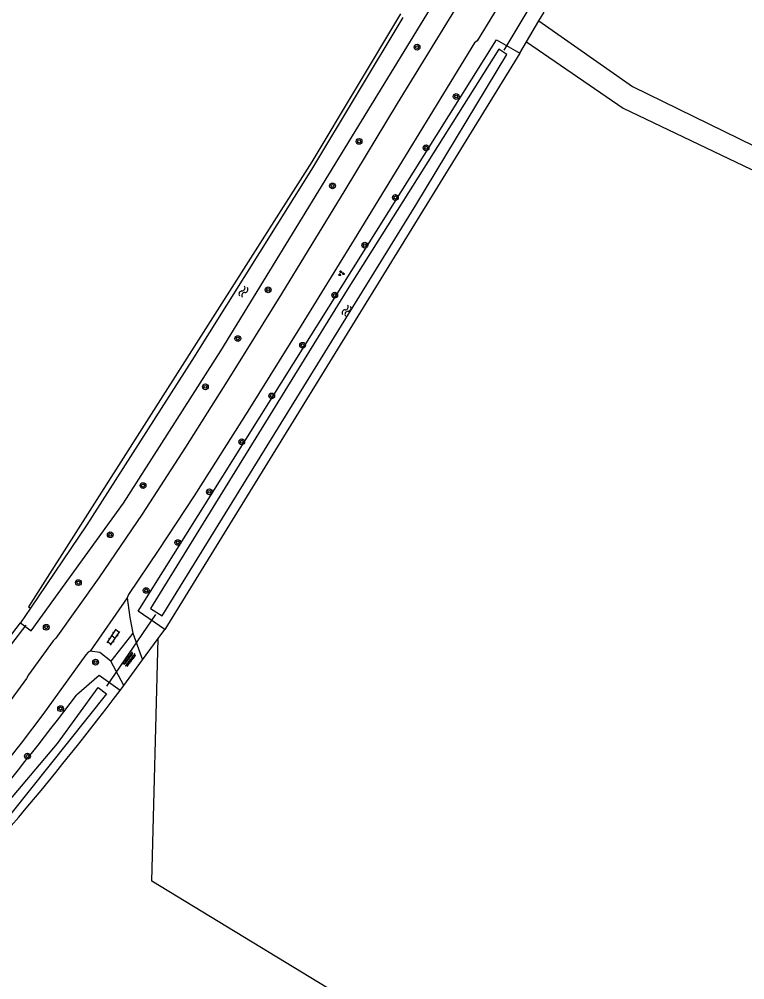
# Model space of a CAD drawing. Extents: x 124000 to 129000, y 395500 to 397503.
# Drawn here: x 125816.2 to 125916.7, y 396586 to 396718.9 of the extents above; entities that cross this region are included whole.
import ezdxf

# ---------------------------------------------------------------- set-up
doc = ezdxf.new("R2010")
doc.units = 0
for name, color, linetype in [('gg-knt-onverhard', 7, 'Continuous'), ('gg-knt-verharding', 7, 'Continuous'), ('gg-kntw-bovenkant insteek waterloop', 7, 'Continuous'), ('gg-kntw-waterlijn', 7, 'Continuous'), ('gg-kwrk-duiker nz buis', 7, 'Continuous'), ('gt-grn-groengrens', 7, 'Continuous'), ('gt-grn-vlakafsluiter', 7, 'Continuous'), ('gt-grn-weggrens', 7, 'Continuous'), ('gt-symb-boom', 7, 'Continuous'), ('gt-symb-groenvak', 7, 'Continuous'), ('gt-symb-klinker verharding', 7, 'Continuous'), ('gt-symb-overige verharding', 7, 'Continuous'), ('gt-symb-watersymbool', 7, 'Continuous')]:
    doc.layers.add(name, color=color, linetype=linetype)

# ---------------------------------------------------------------- blocks, each defined once
blk = doc.blocks.new('gt0-BOOM')
at = {"layer": 'gt-symb-boom'}
for radius in [0.4, 0.2]:
    blk.add_circle((0, 0), radius, dxfattribs=at)
blk = doc.blocks.new('gt0-KL1')
at = {"layer": 'gt-symb-klinker verharding'}
for p, q in [((-1.15, 0.3), (1.15, 0.3)), ((-1, -0.3), (-1, 0.3)), ((-0.5, 0.3), (-0.5, 0.45)), ((0, -0.3), (0, 0.3)), ((0.5, 0.3), (0.5, 0.45)), ((1, -0.3), (1, 0.3)), ((-1.15, -0.3), (1.15, -0.3)), ((-0.5, -0.45), (-0.5, -0.3)), ((0.5, -0.45), (0.5, -0.3))]:
    blk.add_line(p, q, dxfattribs=at)
blk = doc.blocks.new('gt0-OVH')
at = {"layer": 'gt-symb-overige verharding'}
for points in [[(-0.97, 0.3), (-0.97, 0.31), (-0.96, 0.32), (-0.97, 0.33), (-0.97, 0.34), (-0.98, 0.35), (-0.99, 0.35), (-1, 0.36), (-1.01, 0.35), (-1.02, 0.35), (-1.03, 0.34), (-1.03, 0.33), (-1.04, 0.32), (-1.03, 0.31), (-1.03, 0.3), (-1.02, 0.29), (-1.01, 0.29), (-1, 0.28), (-0.99, 0.29), (-0.98, 0.29)], [(-0.87, 0.11), (-0.87, 0.12), (-0.86, 0.13), (-0.87, 0.14), (-0.87, 0.15), (-0.88, 0.16), (-0.89, 0.16), (-0.9, 0.16), (-0.91, 0.16), (-0.92, 0.16), (-0.93, 0.15), (-0.93, 0.14), (-0.94, 0.13), (-0.93, 0.12), (-0.93, 0.11), (-0.92, 0.1), (-0.91, 0.09), (-0.9, 0.09), (-0.89, 0.09), (-0.88, 0.1)], [(-0.77, 0.3), (-0.77, 0.31), (-0.76, 0.32), (-0.77, 0.33), (-0.77, 0.34), (-0.78, 0.35), (-0.79, 0.35), (-0.8, 0.36), (-0.81, 0.35), (-0.82, 0.35), (-0.83, 0.34), (-0.83, 0.33), (-0.84, 0.32), (-0.83, 0.31), (-0.83, 0.3), (-0.82, 0.29), (-0.81, 0.29), (-0.8, 0.28), (-0.79, 0.29), (-0.78, 0.29)], [(-0.67, 0.11), (-0.67, 0.12), (-0.66, 0.13), (-0.67, 0.14), (-0.67, 0.15), (-0.68, 0.16), (-0.69, 0.16), (-0.7, 0.16), (-0.71, 0.16), (-0.72, 0.16), (-0.73, 0.15), (-0.73, 0.14), (-0.74, 0.13), (-0.73, 0.12), (-0.73, 0.11), (-0.72, 0.1), (-0.71, 0.09), (-0.7, 0.09), (-0.69, 0.09), (-0.68, 0.1)], [(-0.57, 0.3), (-0.57, 0.31), (-0.56, 0.32), (-0.57, 0.33), (-0.57, 0.34), (-0.58, 0.35), (-0.59, 0.35), (-0.6, 0.36), (-0.61, 0.35), (-0.62, 0.35), (-0.63, 0.34), (-0.63, 0.33), (-0.64, 0.32), (-0.63, 0.31), (-0.63, 0.3), (-0.62, 0.29), (-0.61, 0.29), (-0.6, 0.28), (-0.59, 0.29), (-0.58, 0.29)], [(-0.47, 0.11), (-0.47, 0.12), (-0.46, 0.13), (-0.47, 0.14), (-0.47, 0.15), (-0.48, 0.16), (-0.49, 0.16), (-0.5, 0.16), (-0.51, 0.16), (-0.52, 0.16), (-0.53, 0.15), (-0.53, 0.14), (-0.54, 0.13), (-0.53, 0.12), (-0.53, 0.11), (-0.52, 0.1), (-0.51, 0.09), (-0.5, 0.09), (-0.49, 0.09), (-0.48, 0.1)], [(-0.37, 0.3), (-0.37, 0.31), (-0.36, 0.32), (-0.37, 0.33), (-0.37, 0.34), (-0.38, 0.35), (-0.39, 0.35), (-0.4, 0.36), (-0.41, 0.35), (-0.42, 0.35), (-0.43, 0.34), (-0.43, 0.33), (-0.44, 0.32), (-0.43, 0.31), (-0.43, 0.3), (-0.42, 0.29), (-0.41, 0.29), (-0.4, 0.28), (-0.39, 0.29), (-0.38, 0.29)], [(-0.27, 0.11), (-0.27, 0.12), (-0.26, 0.13), (-0.27, 0.14), (-0.27, 0.15), (-0.28, 0.16), (-0.29, 0.16), (-0.3, 0.16), (-0.31, 0.16), (-0.32, 0.16), (-0.33, 0.15), (-0.33, 0.14), (-0.34, 0.13), (-0.33, 0.12), (-0.33, 0.11), (-0.32, 0.1), (-0.31, 0.09), (-0.3, 0.09), (-0.29, 0.09), (-0.28, 0.1)], [(-0.17, 0.3), (-0.17, 0.31), (-0.16, 0.32), (-0.17, 0.33), (-0.17, 0.34), (-0.18, 0.35), (-0.19, 0.35), (-0.2, 0.36), (-0.21, 0.35), (-0.22, 0.35), (-0.23, 0.34), (-0.23, 0.33), (-0.24, 0.32), (-0.23, 0.31), (-0.23, 0.3), (-0.22, 0.29), (-0.21, 0.29), (-0.2, 0.28), (-0.19, 0.29), (-0.18, 0.29)], [(-0.07, 0.11), (-0.07, 0.12), (-0.06, 0.13), (-0.07, 0.14), (-0.07, 0.15), (-0.08, 0.16), (-0.09, 0.16), (-0.1, 0.16), (-0.11, 0.16), (-0.12, 0.16), (-0.13, 0.15), (-0.13, 0.14), (-0.14, 0.13), (-0.13, 0.12), (-0.13, 0.11), (-0.12, 0.1), (-0.11, 0.09), (-0.1, 0.09), (-0.09, 0.09), (-0.08, 0.1)], [(0.03, 0.3), (0.03, 0.31), (0.04, 0.32), (0.03, 0.33), (0.03, 0.34), (0.02, 0.35), (0.01, 0.35), (0, 0.36), (-0.01, 0.35), (-0.02, 0.35), (-0.03, 0.34), (-0.03, 0.33), (-0.04, 0.32), (-0.03, 0.31), (-0.03, 0.3), (-0.02, 0.29), (-0.01, 0.29), (0, 0.28), (0.01, 0.29), (0.02, 0.29)], [(0.13, 0.11), (0.13, 0.12), (0.14, 0.13), (0.13, 0.14), (0.13, 0.15), (0.12, 0.16), (0.11, 0.16), (0.1, 0.16), (0.09, 0.16), (0.08, 0.16), (0.07, 0.15), (0.07, 0.14), (0.06, 0.13), (0.07, 0.12), (0.07, 0.11), (0.08, 0.1), (0.09, 0.09), (0.1, 0.09), (0.11, 0.09), (0.12, 0.1)], [(0.23, 0.3), (0.23, 0.31), (0.24, 0.32), (0.23, 0.33), (0.23, 0.34), (0.22, 0.35), (0.21, 0.35), (0.2, 0.36), (0.19, 0.35), (0.18, 0.35), (0.17, 0.34), (0.17, 0.33), (0.16, 0.32), (0.17, 0.31), (0.17, 0.3), (0.18, 0.29), (0.19, 0.29), (0.2, 0.28), (0.21, 0.29), (0.22, 0.29)], [(0.33, 0.11), (0.33, 0.12), (0.34, 0.13), (0.33, 0.14), (0.33, 0.15), (0.32, 0.16), (0.31, 0.16), (0.3, 0.16), (0.29, 0.16), (0.28, 0.16), (0.27, 0.15), (0.27, 0.14), (0.26, 0.13), (0.27, 0.12), (0.27, 0.11), (0.28, 0.1), (0.29, 0.09), (0.3, 0.09), (0.31, 0.09), (0.32, 0.1)], [(0.43, 0.3), (0.43, 0.31), (0.44, 0.32), (0.43, 0.33), (0.43, 0.34), (0.42, 0.35), (0.41, 0.35), (0.4, 0.36), (0.39, 0.35), (0.38, 0.35), (0.37, 0.34), (0.37, 0.33), (0.36, 0.32), (0.37, 0.31), (0.37, 0.3), (0.38, 0.29), (0.39, 0.29), (0.4, 0.28), (0.41, 0.29), (0.42, 0.29)], [(0.53, 0.11), (0.53, 0.12), (0.54, 0.13), (0.53, 0.14), (0.53, 0.15), (0.52, 0.16), (0.51, 0.16), (0.5, 0.16), (0.49, 0.16), (0.48, 0.16), (0.47, 0.15), (0.47, 0.14), (0.46, 0.13), (0.47, 0.12), (0.47, 0.11), (0.48, 0.1), (0.49, 0.09), (0.5, 0.09), (0.51, 0.09), (0.52, 0.1)], [(0.63, 0.3), (0.63, 0.31), (0.64, 0.32), (0.63, 0.33), (0.63, 0.34), (0.62, 0.35), (0.61, 0.35), (0.6, 0.36), (0.59, 0.35), (0.58, 0.35), (0.57, 0.34), (0.57, 0.33), (0.56, 0.32), (0.57, 0.31), (0.57, 0.3), (0.58, 0.29), (0.59, 0.29), (0.6, 0.28), (0.61, 0.29), (0.62, 0.29)], [(0.73, 0.11), (0.73, 0.12), (0.74, 0.13), (0.73, 0.14), (0.73, 0.15), (0.72, 0.16), (0.71, 0.16), (0.7, 0.16), (0.69, 0.16), (0.68, 0.16), (0.67, 0.15), (0.67, 0.14), (0.66, 0.13), (0.67, 0.12), (0.67, 0.11), (0.68, 0.1), (0.69, 0.09), (0.7, 0.09), (0.71, 0.09), (0.72, 0.1)], [(0.83, 0.3), (0.83, 0.31), (0.84, 0.32), (0.83, 0.33), (0.83, 0.34), (0.82, 0.35), (0.81, 0.35), (0.8, 0.36), (0.79, 0.35), (0.78, 0.35), (0.77, 0.34), (0.77, 0.33), (0.76, 0.32), (0.77, 0.31), (0.77, 0.3), (0.78, 0.29), (0.79, 0.29), (0.8, 0.28), (0.81, 0.29), (0.82, 0.29)], [(0.93, 0.11), (0.93, 0.12), (0.94, 0.13), (0.93, 0.14), (0.93, 0.15), (0.92, 0.16), (0.91, 0.16), (0.9, 0.16), (0.89, 0.16), (0.88, 0.16), (0.87, 0.15), (0.87, 0.14), (0.86, 0.13), (0.87, 0.12), (0.87, 0.11), (0.88, 0.1), (0.89, 0.09), (0.9, 0.09), (0.91, 0.09), (0.92, 0.1)], [(1.03, 0.3), (1.03, 0.31), (1.04, 0.32), (1.03, 0.33), (1.03, 0.34), (1.02, 0.35), (1.01, 0.35), (1, 0.36), (0.99, 0.35), (0.98, 0.35), (0.97, 0.34), (0.97, 0.33), (0.96, 0.32), (0.97, 0.31), (0.97, 0.3), (0.98, 0.29), (0.99, 0.29), (1, 0.28), (1.01, 0.29), (1.02, 0.29)], [(-0.97, -0.14), (-0.97, -0.13), (-0.96, -0.12), (-0.97, -0.11), (-0.97, -0.1), (-0.98, -0.09), (-0.99, -0.09), (-1, -0.08), (-1.01, -0.09), (-1.02, -0.09), (-1.03, -0.1), (-1.03, -0.11), (-1.04, -0.12), (-1.03, -0.13), (-1.03, -0.14), (-1.02, -0.15), (-1.01, -0.15), (-1, -0.16), (-0.99, -0.15), (-0.98, -0.15)], [(-0.87, -0.33), (-0.87, -0.32), (-0.86, -0.31), (-0.87, -0.3), (-0.87, -0.29), (-0.88, -0.28), (-0.89, -0.28), (-0.9, -0.28), (-0.91, -0.28), (-0.92, -0.28), (-0.93, -0.29), (-0.93, -0.3), (-0.94, -0.31), (-0.93, -0.32), (-0.93, -0.33), (-0.92, -0.34), (-0.91, -0.35), (-0.9, -0.35), (-0.89, -0.35), (-0.88, -0.34)], [(-0.77, -0.14), (-0.77, -0.13), (-0.76, -0.12), (-0.77, -0.11), (-0.77, -0.1), (-0.78, -0.09), (-0.79, -0.09), (-0.8, -0.08), (-0.81, -0.09), (-0.82, -0.09), (-0.83, -0.1), (-0.83, -0.11), (-0.84, -0.12), (-0.83, -0.13), (-0.83, -0.14), (-0.82, -0.15), (-0.81, -0.15), (-0.8, -0.16), (-0.79, -0.15), (-0.78, -0.15)], [(-0.67, -0.33), (-0.67, -0.32), (-0.66, -0.31), (-0.67, -0.3), (-0.67, -0.29), (-0.68, -0.28), (-0.69, -0.28), (-0.7, -0.28), (-0.71, -0.28), (-0.72, -0.28), (-0.73, -0.29), (-0.73, -0.3), (-0.74, -0.31), (-0.73, -0.32), (-0.73, -0.33), (-0.72, -0.34), (-0.71, -0.35), (-0.7, -0.35), (-0.69, -0.35), (-0.68, -0.34)], [(-0.57, -0.14), (-0.57, -0.13), (-0.56, -0.12), (-0.57, -0.11), (-0.57, -0.1), (-0.58, -0.09), (-0.59, -0.09), (-0.6, -0.08), (-0.61, -0.09), (-0.62, -0.09), (-0.63, -0.1), (-0.63, -0.11), (-0.64, -0.12), (-0.63, -0.13), (-0.63, -0.14), (-0.62, -0.15), (-0.61, -0.15), (-0.6, -0.16), (-0.59, -0.15), (-0.58, -0.15)], [(-0.47, -0.33), (-0.47, -0.32), (-0.46, -0.31), (-0.47, -0.3), (-0.47, -0.29), (-0.48, -0.28), (-0.49, -0.28), (-0.5, -0.28), (-0.51, -0.28), (-0.52, -0.28), (-0.53, -0.29), (-0.53, -0.3), (-0.54, -0.31), (-0.53, -0.32), (-0.53, -0.33), (-0.52, -0.34), (-0.51, -0.35), (-0.5, -0.35), (-0.49, -0.35), (-0.48, -0.34)], [(-0.37, -0.14), (-0.37, -0.13), (-0.36, -0.12), (-0.37, -0.11), (-0.37, -0.1), (-0.38, -0.09), (-0.39, -0.09), (-0.4, -0.08), (-0.41, -0.09), (-0.42, -0.09), (-0.43, -0.1), (-0.43, -0.11), (-0.44, -0.12), (-0.43, -0.13), (-0.43, -0.14), (-0.42, -0.15), (-0.41, -0.15), (-0.4, -0.16), (-0.39, -0.15), (-0.38, -0.15)], [(-0.27, -0.33), (-0.27, -0.32), (-0.26, -0.31), (-0.27, -0.3), (-0.27, -0.29), (-0.28, -0.28), (-0.29, -0.28), (-0.3, -0.28), (-0.31, -0.28), (-0.32, -0.28), (-0.33, -0.29), (-0.33, -0.3), (-0.34, -0.31), (-0.33, -0.32), (-0.33, -0.33), (-0.32, -0.34), (-0.31, -0.35), (-0.3, -0.35), (-0.29, -0.35), (-0.28, -0.34)], [(-0.17, -0.14), (-0.17, -0.13), (-0.16, -0.12), (-0.17, -0.11), (-0.17, -0.1), (-0.18, -0.09), (-0.19, -0.09), (-0.2, -0.08), (-0.21, -0.09), (-0.22, -0.09), (-0.23, -0.1), (-0.23, -0.11), (-0.24, -0.12), (-0.23, -0.13), (-0.23, -0.14), (-0.22, -0.15), (-0.21, -0.15), (-0.2, -0.16), (-0.19, -0.15), (-0.18, -0.15)], [(-0.07, -0.33), (-0.07, -0.32), (-0.06, -0.31), (-0.07, -0.3), (-0.07, -0.29), (-0.08, -0.28), (-0.09, -0.28), (-0.1, -0.28), (-0.11, -0.28), (-0.12, -0.28), (-0.13, -0.29), (-0.13, -0.3), (-0.14, -0.31), (-0.13, -0.32), (-0.13, -0.33), (-0.12, -0.34), (-0.11, -0.35), (-0.1, -0.35), (-0.09, -0.35), (-0.08, -0.34)], [(0.03, -0.14), (0.03, -0.13), (0.04, -0.12), (0.03, -0.11), (0.03, -0.1), (0.02, -0.09), (0.01, -0.09), (0, -0.08), (-0.01, -0.09), (-0.02, -0.09), (-0.03, -0.1), (-0.03, -0.11), (-0.04, -0.12), (-0.03, -0.13), (-0.03, -0.14), (-0.02, -0.15), (-0.01, -0.15), (0, -0.16), (0.01, -0.15), (0.02, -0.15)], [(0.13, -0.33), (0.13, -0.32), (0.14, -0.31), (0.13, -0.3), (0.13, -0.29), (0.12, -0.28), (0.11, -0.28), (0.1, -0.28), (0.09, -0.28), (0.08, -0.28), (0.07, -0.29), (0.07, -0.3), (0.06, -0.31), (0.07, -0.32), (0.07, -0.33), (0.08, -0.34), (0.09, -0.35), (0.1, -0.35), (0.11, -0.35), (0.12, -0.34)], [(0.23, -0.14), (0.23, -0.13), (0.24, -0.12), (0.23, -0.11), (0.23, -0.1), (0.22, -0.09), (0.21, -0.09), (0.2, -0.08), (0.19, -0.09), (0.18, -0.09), (0.17, -0.1), (0.17, -0.11), (0.16, -0.12), (0.17, -0.13), (0.17, -0.14), (0.18, -0.15), (0.19, -0.15), (0.2, -0.16), (0.21, -0.15), (0.22, -0.15)], [(0.33, -0.33), (0.33, -0.32), (0.34, -0.31), (0.33, -0.3), (0.33, -0.29), (0.32, -0.28), (0.31, -0.28), (0.3, -0.28), (0.29, -0.28), (0.28, -0.28), (0.27, -0.29), (0.27, -0.3), (0.26, -0.31), (0.27, -0.32), (0.27, -0.33), (0.28, -0.34), (0.29, -0.35), (0.3, -0.35), (0.31, -0.35), (0.32, -0.34)], [(0.43, -0.14), (0.43, -0.13), (0.44, -0.12), (0.43, -0.11), (0.43, -0.1), (0.42, -0.09), (0.41, -0.09), (0.4, -0.08), (0.39, -0.09), (0.38, -0.09), (0.37, -0.1), (0.37, -0.11), (0.36, -0.12), (0.37, -0.13), (0.37, -0.14), (0.38, -0.15), (0.39, -0.15), (0.4, -0.16), (0.41, -0.15), (0.42, -0.15)], [(0.53, -0.33), (0.53, -0.32), (0.54, -0.31), (0.53, -0.3), (0.53, -0.29), (0.52, -0.28), (0.51, -0.28), (0.5, -0.28), (0.49, -0.28), (0.48, -0.28), (0.47, -0.29), (0.47, -0.3), (0.46, -0.31), (0.47, -0.32), (0.47, -0.33), (0.48, -0.34), (0.49, -0.35), (0.5, -0.35), (0.51, -0.35), (0.52, -0.34)], [(0.63, -0.14), (0.63, -0.13), (0.64, -0.12), (0.63, -0.11), (0.63, -0.1), (0.62, -0.09), (0.61, -0.09), (0.6, -0.08), (0.59, -0.09), (0.58, -0.09), (0.57, -0.1), (0.57, -0.11), (0.56, -0.12), (0.57, -0.13), (0.57, -0.14), (0.58, -0.15), (0.59, -0.15), (0.6, -0.16), (0.61, -0.15), (0.62, -0.15)], [(0.73, -0.33), (0.73, -0.32), (0.74, -0.31), (0.73, -0.3), (0.73, -0.29), (0.72, -0.28), (0.71, -0.28), (0.7, -0.28), (0.69, -0.28), (0.68, -0.28), (0.67, -0.29), (0.67, -0.3), (0.66, -0.31), (0.67, -0.32), (0.67, -0.33), (0.68, -0.34), (0.69, -0.35), (0.7, -0.35), (0.71, -0.35), (0.72, -0.34)], [(0.83, -0.14), (0.83, -0.13), (0.84, -0.12), (0.83, -0.11), (0.83, -0.1), (0.82, -0.09), (0.81, -0.09), (0.8, -0.08), (0.79, -0.09), (0.78, -0.09), (0.77, -0.1), (0.77, -0.11), (0.76, -0.12), (0.77, -0.13), (0.77, -0.14), (0.78, -0.15), (0.79, -0.15), (0.8, -0.16), (0.81, -0.15), (0.82, -0.15)], [(0.93, -0.33), (0.93, -0.32), (0.94, -0.31), (0.93, -0.3), (0.93, -0.29), (0.92, -0.28), (0.91, -0.28), (0.9, -0.28), (0.89, -0.28), (0.88, -0.28), (0.87, -0.29), (0.87, -0.3), (0.86, -0.31), (0.87, -0.32), (0.87, -0.33), (0.88, -0.34), (0.89, -0.35), (0.9, -0.35), (0.91, -0.35), (0.92, -0.34)], [(1.03, -0.14), (1.03, -0.13), (1.04, -0.12), (1.03, -0.11), (1.03, -0.1), (1.02, -0.09), (1.01, -0.09), (1, -0.08), (0.99, -0.09), (0.98, -0.09), (0.97, -0.1), (0.97, -0.11), (0.96, -0.12), (0.97, -0.13), (0.97, -0.14), (0.98, -0.15), (0.99, -0.15), (1, -0.16), (1.01, -0.15), (1.02, -0.15)]]:
    blk.add_lwpolyline(points, close=True, dxfattribs=at)
blk = doc.blocks.new('gt0-WA')
at = {"layer": 'gt-symb-watersymbool'}
for centre, start, end in [((-0.32, 0.02), 28.0725, 151.9275), ((0.43, 0.42), 208.0725, 331.9275), ((-0.32, -0.43), 28.0725, 151.9275), ((0.43, -0.03), 208.0725, 331.9275)]:
    blk.add_arc(centre, 0.425, start, end, dxfattribs=at)
blk = doc.blocks.new('gt0-GRVAK')
at = {"layer": 'gt-symb-groenvak'}
for p, q in [((-0.11, 0.19), (-0.23, 0.24)), ((-0.18, 0.15), (0.09, 0.15)), ((-0.09, 0.21), (-0.16, 0.32)), ((-0.05, 0.21), (-0.05, 0.39)), ((0, 0.21), (0.06, 0.32)), ((0.01, 0.19), (0.13, 0.24)), ((0.26, -0.05), (0.2, 0.06)), ((0.3, -0.05), (0.3, 0.13)), ((0.35, -0.05), (0.41, 0.06)), ((-0.25, -0.23), (-0.36, -0.18)), ((-0.32, -0.26), (-0.05, -0.26)), ((-0.23, -0.21), (-0.29, -0.09)), ((-0.18, -0.2), (-0.18, -0.02)), ((-0.14, -0.21), (-0.07, -0.09)), ((-0.12, -0.23), (0, -0.18)), ((0.24, -0.07), (0.12, -0.02)), ((0.17, -0.11), (0.44, -0.11)), ((0.37, -0.07), (0.49, -0.02))]:
    blk.add_line(p, q, dxfattribs=at)

msp = doc.modelspace()

# ---------------------------------------------------------------- linework, layer by layer
at = {"layer": 'gg-knt-onverhard'}
for p, q in [((125831.94, 396633.98), (125833.31, 396630.27)), ((125830.71, 396626.73), (125828.93, 396630.08))]:
    msp.add_line(p, q, dxfattribs=at)
for points in [[(125888.17, 396718.71), (125901.11, 396709.61), (125918, 396701.38), (125934.15, 396696.04), (125971.74, 396681.57), (125998.39, 396673.58), (126026.46, 396675.5)], [(125886.46, 396715.8), (125899.83, 396706.61), (125917.51, 396698.19), (125935.01, 396692.51), (125969.18, 396678.76), (125972.96, 396677.36), (125972.23, 396671.6), (125934.03, 396601.66), (125910.85, 396553.26)]]:
    msp.add_lwpolyline(points, dxfattribs=at)
at = {"layer": 'gg-knt-verharding'}
msp.add_line((125831.94, 396633.98), (125828.93, 396630.08), dxfattribs=at)
for points in [[(125914.86, 396773.96), (125914.64, 396773.71), (125906.7, 396760.52), (125884.44, 396724.13), (125884.13, 396723.38), (125879.62, 396715.96), (125879.27, 396715.67), (125862.58, 396688.43), (125855.26, 396676.57), (125847.89, 396664.71), (125840.43, 396652.97), (125835.47, 396645.41), (125831.37, 396639.31), (125831.17, 396638.85)], [(125877.75, 396722.26), (125868.57, 396707.26), (125861.33, 396695.29), (125852.53, 396680.93), (125845.04, 396668.83), (125839.26, 396659.72), (125833.24, 396650.45), (125827.27, 396641.61), (125821.31, 396633.27), (125820.92, 396632.9), (125817.51, 396628.21), (125817.23, 396627.66), (125815.11, 396624.79)], [(125831.17, 396638.85), (125826.07, 396631.48), (125826.03, 396631.45)], [(125831.17, 396638.85), (125831.53, 396636.12), (125831.94, 396633.98)], [(125826.03, 396631.45), (125825.78, 396631.31), (125825.47, 396630.95), (125819.49, 396622.71), (125816.48, 396618.73), (125811.61, 396612.62)], [(125828.93, 396630.08), (125827.4, 396631.3), (125826.03, 396631.45)]]:
    msp.add_lwpolyline(points, dxfattribs=at)
at = {"layer": 'gg-kntw-bovenkant insteek waterloop'}
for p, q in [((125885.55, 396714.26), (125836.37, 396634.46)), ((125817.77, 396637.4), (125816.4, 396635.37))]:
    msp.add_line(p, q, dxfattribs=at)
for points in [[(125816.4, 396635.37), (125817.9, 396634.28), (125830.69, 396651.97), (125844.16, 396673.05), (125876.3, 396725.61), (125874, 396726.97)], [(125869.33, 396719.19), (125856.69, 396698.15), (125840.15, 396671.7), (125825.6, 396648.96), (125817.77, 396637.4)], [(125836.37, 396634.46), (125832.7, 396637.02), (125882.31, 396716.08), (125885.55, 396714.26)], [(125830.2, 396626.03), (125827.3, 396628.11), (125824.16, 396625.36)]]:
    msp.add_lwpolyline(points, dxfattribs=at)
for centre, radius, start, end in [((125486.83, 396886.49), 430.98, 315.9904, 322.8186), ((125471.08, 396892.44), 442.72, 316.8714, 322.896)]:
    msp.add_arc(centre, radius, start, end, dxfattribs=at)
at = {"layer": 'gg-kntw-waterlijn'}
for points in [[(125882.65, 396714.79), (125861.65, 396681.47), (125834.4, 396637.36), (125836.03, 396636.36), (125871.16, 396693.22), (125883.75, 396714.05), (125882.65, 396714.79)], [(125796.1, 396589.78), (125806.76, 396601.22), (125821.52, 396618.7), (125827.18, 396626.42), (125828.33, 396625.58), (125812.5, 396605.76), (125803.38, 396595.46), (125797.07, 396588.62), (125796.1, 396589.78)]]:
    msp.add_lwpolyline(points, dxfattribs=at)
at = {"layer": 'gg-kwrk-duiker nz buis'}
for p, q in [((125883.38, 396714.66), (125887.54, 396721.56)), ((125828.34, 396626.63), (125835.14, 396636.55)), ((125813.2, 396629.9), (125817.21, 396635.05))]:
    msp.add_line(p, q, dxfattribs=at)
at = {"layer": 'gt-grn-groengrens'}
for p, q in [((125888.17, 396718.71), (125888.89, 396719.93)), ((125885.55, 396714.26), (125886.46, 396715.8)), ((125812.67, 396630.61), (125816.4, 396635.37)), ((125835.45, 396633.2), (125836.37, 396634.46)), ((125833.31, 396630.27), (125835.45, 396633.2)), ((125830.2, 396626.03), (125830.71, 396626.73))]:
    msp.add_line(p, q, dxfattribs=at)
msp.add_lwpolyline([(125869.01, 396719.7), (125856.74, 396699.22), (125817.5, 396637.61), (125817.77, 396637.4)], dxfattribs=at)
at = {"layer": 'gt-grn-vlakafsluiter'}
msp.add_lwpolyline([(125910.85, 396553.26), (125834.57, 396599.62), (125835.45, 396633.2)], dxfattribs=at)
at = {"layer": 'gt-grn-weggrens'}
for p, q in [((125886.46, 396715.8), (125888.17, 396718.71)), ((125830.71, 396626.73), (125833.31, 396630.27))]:
    msp.add_line(p, q, dxfattribs=at)

# ---------------------------------------------------------------- block references
at = {"layer": 'gt-symb-boom'}
for p in [(125871.3, 396715.07), (125876.72, 396708.24), (125863.28, 396702.04), (125872.55, 396701.15), (125859.6, 396695.87), (125868.31, 396694.28), (125864.08, 396687.67), (125850.69, 396681.49), (125859.91, 396680.76), (125846.49, 396674.74), (125855.47, 396673.81), (125842.01, 396668.06), (125851.19, 396666.8), (125847.04, 396660.46), (125833.37, 396654.39), (125842.56, 396653.52), (125828.84, 396647.58), (125838.19, 396646.5), (125824.42, 396640.95), (125833.81, 396639.88), (125819.98, 396634.77), (125826.81, 396629.94), (125821.96, 396623.51), (125817.37, 396616.94)]:
    msp.add_blockref('gt0-BOOM', p, dxfattribs=at)
at = {"layer": 'gt-symb-groenvak'}
msp.add_blockref('gt0-GRVAK', (125860.81, 396683.76), dxfattribs=at)
at = {"layer": 'gt-symb-klinker verharding', "rotation": 56.007960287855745}
msp.add_blockref('gt0-KL1', (125829.28, 396633.4), dxfattribs=at)
at = {"layer": 'gt-symb-overige verharding', "rotation": 52.19034788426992}
msp.add_blockref('gt0-OVH', (125831.49, 396630.33), dxfattribs=at)
at = {"layer": 'gt-symb-watersymbool', "rotation": 62.40963046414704}
for p in [(125847.24, 396681.18), (125861.52, 396678.57)]:
    msp.add_blockref('gt0-WA', p, dxfattribs=at)

doc.saveas('drawing.dxf')
